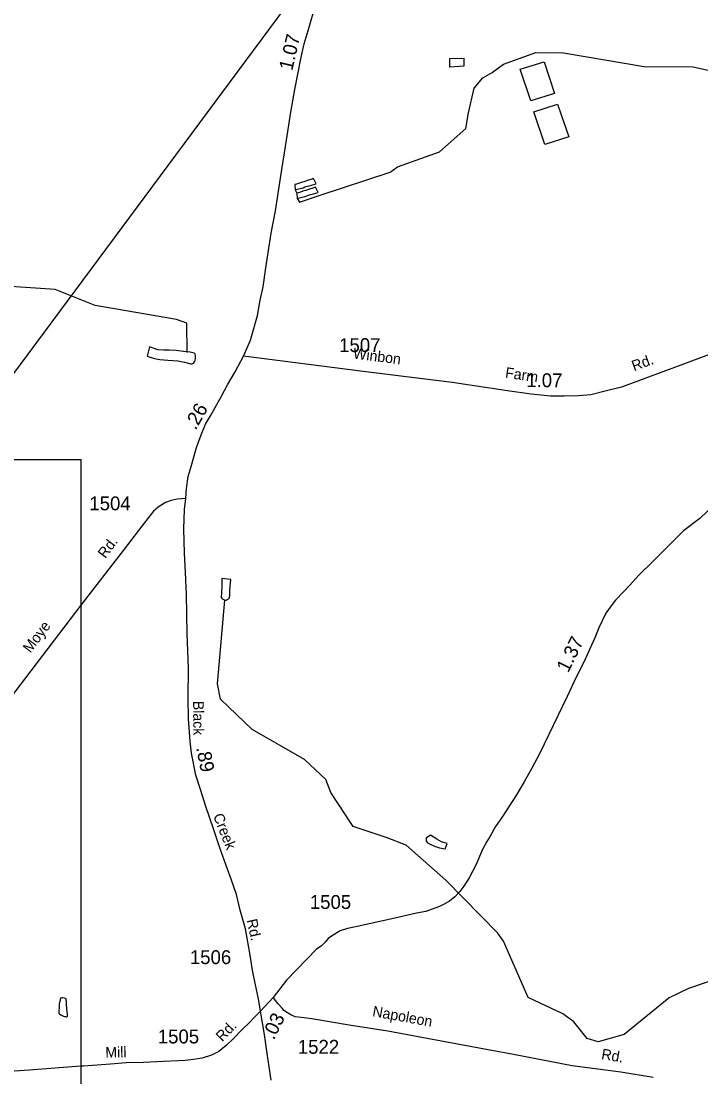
# Model space of a CAD drawing. Extents: x 2206922 to 2357709, y 510027 to 673830.
# Drawn here: x 2314671 to 2320787, y 656320 to 665825 of the extents above; entities that cross this region are included whole.
import ezdxf

# ---------------------------------------------------------------- set-up
doc = ezdxf.new("R2010")
doc.units = 0
for name, color, linetype in [('Exist Hydrographic Misc Water Feature', 7, 'Continuous'), ('Exist Road Secondary Mileage Hundredths English Label', 7, 'Continuous'), ('Exist Road Secondary Type 20 Attributed', 7, 'Continuous'), ('Exist Road Secondary Type 41 Attributed', 7, 'Continuous'), ('Exist Road Secondary Type 51 Attributed', 7, 'Continuous'), ('Exist Road Secondary Type 51 Label', 7, 'Continuous'), ('Exist Road Secondary Type 51 Number Label', 7, 'Continuous'), ('Exist Utilities Electrical Transmission Line', 7, 'Continuous'), ('Map Preparation Inset Cut Line', 7, 'Continuous')]:
    doc.layers.add(name, color=color, linetype=linetype)

msp = doc.modelspace()

# ---------------------------------------------------------------- linework, layer by layer
at = {"layer": 'Exist Hydrographic Misc Water Feature'}
for points in [[(2317154.2, 664228.2), (2317175.1, 664194.1), (2317352.6, 664254.4), (2317990, 664463.8), (2318056.5, 664514.5), (2318433.9, 664647.8), (2318671.7, 664857.1), (2318697, 664999.9), (2318747.8, 665222), (2318823.8, 665314), (2318909.5, 665361.5), (2319010.9, 665437.7), (2319302.6, 665542.4), (2319549.9, 665539.2), (2320277.1, 665416.4), (2320718.2, 665414.6), (2321186.1, 665308.8)], [(2318528.7, 665487.9), (2318653.8, 665490.9), (2318653.8, 665419.4), (2318528.7, 665410.4)], [(2318528.7, 665410.4), (2318528.7, 665487.9)], [(2319377.1, 665459.9), (2319469.1, 665174.4), (2319256.7, 665107.7), (2319161.5, 665393.3), (2319377.1, 665459.9)], [(2319497.6, 665076), (2319599.1, 664784.2), (2319383.5, 664714.4), (2319285.2, 665009.4), (2319497.6, 665076)], [(2317261.5, 664342.7), (2317284.9, 664347.6), (2317324.7, 664359.7), (2317300.6, 664407.4), (2317279, 664400.1), (2317247.3, 664390.3), (2317214.6, 664379.6), (2317189.2, 664371.4), (2317167.7, 664362.6), (2317149.2, 664357.6), (2317135, 664355.5), (2317136.4, 664306.4), (2317140, 664307.8), (2317146.4, 664308.5), (2317168.4, 664314.2), (2317193.3, 664321.3), (2317208.9, 664324.9), (2317223.8, 664331.8), (2317248, 664338.4), (2317261.5, 664342.7)], [(2317136.4, 664306.4), (2317152.8, 664277.2)], [(2317279.3, 664264.5), (2317302.7, 664269.4), (2317342.5, 664281.5), (2317318.3, 664329.2), (2317296.7, 664321.9), (2317265, 664312.1), (2317232.4, 664301.4), (2317206.9, 664293.2), (2317185.5, 664284.4), (2317167, 664279.4), (2317152.8, 664277.2), (2317154.2, 664228.2), (2317157.7, 664229.6), (2317164.1, 664230.3), (2317186.2, 664236), (2317211, 664243.1), (2317226.7, 664246.7), (2317241.6, 664253.6), (2317265.8, 664260.2), (2317279.3, 664264.5)], [(2316165, 662840.8), (2316162.1, 663106.5), (2316070, 663138.8), (2315336, 663263.3), (2314976.1, 663409.5), (2314534, 663437.5)], [(2316232.7, 662831.7), (2316228.6, 662835.6), (2316192.5, 662845.5), (2316132.6, 662850.9), (2316066.6, 662860), (2316002, 662863.2), (2315952.1, 662862.6), (2315900.5, 662866.3), (2315826, 662891.3), (2315805.3, 662807.2), (2315871.4, 662788), (2315919.3, 662778.3), (2315991.3, 662773.1), (2316081.5, 662766.1), (2316139.6, 662754.9), (2316197.8, 662739.7), (2316207.4, 662739.4), (2316215.4, 662741.8), (2316225.5, 662747.7), (2316231.4, 662757.7), (2316235.5, 662769.7), (2316239, 662793.8), (2316238.8, 662815.8), (2316236.6, 662827.9), (2316232.7, 662831.7)], [(2316505.1, 660612.8), (2316515, 660611.3), (2316532.8, 660621.2), (2316544.7, 660633.6), (2316548.4, 660653.3), (2316548.2, 660703.2), (2316559, 660797.3), (2316476.8, 660806.4), (2316477.2, 660744.8), (2316474.2, 660684.8), (2316470.7, 660636.6), (2316478.7, 660622.8), (2316495.1, 660616.7), (2316505.1, 660612.8)], [(2321321, 657333.3), (2320674.1, 657116.7), (2320500, 657030.9), (2320095, 656702.7), (2319863.1, 656634.2), (2319763, 656666.3), (2319644.1, 656815.7), (2319544, 656887.1), (2319234, 657035.3), (2319012.1, 657541.5), (2318961.1, 657614.9), (2318493.2, 658091.2), (2318134.3, 658405.9), (2317963.4, 658470.9), (2317659.1, 658573.5), (2317457, 658879.7), (2317414, 658996.1), (2317220, 659178.6), (2316751, 659448.3), (2316466.1, 659721.1), (2316438.7, 659857.9), (2316505.1, 660612.8)], [(2318504.4, 658420.4), (2318454.3, 658436.1), (2318410, 658459.4), (2318353.4, 658494.7), (2318315.5, 658468.3), (2318315.9, 658452.5), (2318315.9, 658444.4), (2318320, 658436.4), (2318328.2, 658426.7), (2318344.2, 658418.6), (2318390.6, 658397.4), (2318434.6, 658381.8), (2318486.5, 658372.4), (2318504.4, 658420.4)], [(2315075.4, 657023.1), (2315061.6, 657029.3), (2315045.6, 657030.8), (2315037.6, 657032.9), (2315025.8, 657028.6), (2315018.2, 656998.5), (2315014.5, 656978.7), (2315012.6, 656956.7), (2315012.6, 656934.4), (2315011.2, 656922.5), (2315010.8, 656910.7), (2315011.2, 656902.6), (2315011.2, 656892.4), (2315016.9, 656888.8), (2315029.4, 656878.8), (2315039.5, 656872.8), (2315051.2, 656867), (2315063.3, 656863.1), (2315071.3, 656863.1), (2315075.4, 656861.3), (2315081.3, 656861.6), (2315089.7, 656865.6), (2315087.5, 656881.4), (2315085, 656907.3), (2315083, 656927.5), (2315082.6, 656943.4), (2315080.3, 656965.2), (2315078.2, 656981.3), (2315078.5, 656997.1), (2315077.8, 657007.3), (2315075.4, 657023.1)]]:
    msp.add_lwpolyline(points, dxfattribs=at)
at = {"layer": 'Exist Road Secondary Type 20 Attributed'}
msp.add_lwpolyline([(2320357.6, 656313.7), (2320065.6, 656360.7), (2319627.6, 656419.1), (2319100.8, 656521.2), (2318710, 656594.4), (2318372.1, 656657), (2317969.6, 656732.2), (2317623.4, 656786.4), (2317304.3, 656840.7), (2317216.7, 656851.1), (2317137.5, 656861.5), (2317097.9, 656878.2), (2317067.8, 656897.3), (2317035.6, 656918.8), (2317018.6, 656939.8), (2316983.1, 656977.4), (2316939.3, 657035.8)], dxfattribs=at)
at = {"layer": 'Exist Road Secondary Type 41 Attributed'}
msp.add_lwpolyline([(2316153.2, 661526.6), (2316074.7, 661522.3), (2316021.2, 661510.1), (2315970.7, 661492.5), (2315904.7, 661448.4), (2315860.7, 661413.2), (2315807.9, 661345), (2315726.5, 661239.3), (2315590.1, 661058.8), (2315207, 660566), (2314066.6, 659068.9)], dxfattribs=at)
at = {"layer": 'Exist Road Secondary Type 51 Attributed'}
msp.add_line((2316939.3, 657035.8), (2316824.7, 656911), dxfattribs=at)
for points in [[(2316670.4, 662810), (2316703.7, 662882.4), (2316734.8, 662952.7), (2316758, 663036.8), (2316796.4, 663175.2), (2316823, 663313.5), (2316847.6, 663431.8), (2316871.8, 663603.8), (2316896.1, 663760), (2316920.4, 663916.2), (2316959.2, 664117), (2317011.3, 664451.6), (2317057.9, 664754.6), (2317096.3, 665004.2), (2317134.6, 665208.5), (2317186.7, 665485.5), (2317218, 665620.5), (2317262.3, 665771), (2317320.1, 665967.6)], [(2321033.4, 662886.9), (2320629.1, 662736.6), (2320073.8, 662530.7), (2319914.1, 662491), (2319796.5, 662461.8), (2319684.7, 662450.7), (2319556.8, 662447.3), (2319435, 662448), (2319260.8, 662466.1), (2319046.6, 662497.8), (2318548, 662570.4), (2317749.5, 662671.7), (2316670.4, 662810)], [(2316153.2, 661526.6), (2316159.8, 661616.8), (2316175.2, 661724.7), (2316201.6, 661814.9), (2316247.8, 661986.6), (2316289.6, 662098.9), (2316331.4, 662195.7), (2316375.4, 662272.7), (2316474.4, 662447.7), (2316527.3, 662550.7), (2316597.9, 662667.4), (2316648.8, 662763.9), (2316670.4, 662810)], [(2316824.7, 656911), (2316805.9, 657021.6), (2316778.8, 657148.9), (2316753.7, 657280.4), (2316728.7, 657434.8), (2316691.2, 657653.9), (2316643.2, 657820.9), (2316607.8, 657960.7), (2316561.2, 658099.3), (2316528.1, 658188.8), (2316458.1, 658382), (2316405.5, 658544), (2316332.5, 658752.7), (2316285.4, 658905.8), (2316243.3, 659037.3), (2316205.2, 659233.7), (2316192.7, 659342.2), (2316178.1, 659542.6), (2316174, 659730.4), (2316176, 659997.5), (2316165.6, 660312.6), (2316159.4, 660659.1), (2316151, 660863.6), (2316141.3, 661034.4), (2316135.7, 661252.8), (2316141.3, 661428.1), (2316153.2, 661526.6)], [(2320968.9, 661529.5), (2320776.4, 661346.7), (2320631.4, 661235.3), (2320477.1, 661083.8), (2320354.5, 660960.6), (2320229.9, 660837.4), (2320144.9, 660742.5), (2320091.5, 660687.9), (2320018.4, 660611.1), (2319981, 660560.8), (2319931.7, 660494.2), (2319867.1, 660361.5), (2319832, 660273.3), (2319730.5, 660048.3), (2319666, 659917.7), (2319583.8, 659744.9), (2319335.7, 659228.5), (2319265.1, 659099.8), (2319196.4, 658977.2), (2319127.6, 658860.4), (2319001.8, 658665.2), (2318938.8, 658572.6), (2318891.8, 658488.1), (2318862.3, 658439.7), (2318823.1, 658367.5), (2318760.6, 658224.7), (2318702, 658112.3), (2318652.8, 658037.7), (2318617.3, 657989.4), (2318573.9, 657940.9), (2318526.2, 657902.5), (2318478.6, 657874), (2318434.8, 657853.4), (2318311.3, 657810.2), (2318229.1, 657794.6), (2318020.6, 657744.5), (2317830.8, 657702.8), (2317708.3, 657676.4), (2317606.5, 657655.2), (2317540.9, 657636), (2317472.2, 657591.3), (2317432.5, 657564.9), (2317405.3, 657532.2), (2317369.8, 657495.8), (2317328.6, 657469.7), (2317060, 657189.8), (2316939.3, 657035.8)], [(2316824.7, 656911), (2316774.3, 656860.2), (2316723, 656807.5), (2316663.5, 656749.1), (2316578.7, 656662.1), (2316517.2, 656603.5), (2316449.8, 656548.8), (2316384.2, 656514.1), (2316300.6, 656489.3), (2316222.2, 656475.1), (2316147.4, 656467.8), (2316087.2, 656464.1), (2315952.2, 656458.7), (2315771.6, 656449.5), (2315616.5, 656445.9), (2315476, 656434.9), (2315233.4, 656416.7), (2315207, 656414.8), (2314744.4, 656381.1), (2314346.7, 656353.7)], [(2316920.6, 656289.1), (2316885.9, 656529.5), (2316862.2, 656700.2), (2316824.7, 656911)]]:
    msp.add_lwpolyline(points, dxfattribs=at)
at = {"layer": 'Exist Utilities Electrical Transmission Line'}
msp.add_line((2314028.7, 661877.2), (2317507.9, 666570.2), dxfattribs=at)
at = {"layer": 'Map Preparation Inset Cut Line'}
for p, q in [((2315207, 660566), (2315207, 656414.8)), ((2315207, 656414.8), (2315207, 648588.3))]:
    msp.add_line(p, q, dxfattribs=at)
msp.add_lwpolyline([(2314028.7, 661877.2), (2315207, 661877.2), (2315207, 660566)], dxfattribs=at)

# ---------------------------------------------------------------- texts
at = {"layer": 'Exist Road Secondary Mileage Hundredths English Label'}
for s, rotation, p in [('1.07', 76.96371, (2317110.4, 665373.9)), ('1.07', 359.66973, (2319215.3, 662530.3)), ('.26', 60.27115, (2316241, 662136.6)), ('1.37', 63.71718, (2319593, 659953.1)), ('.89', 280.95667, (2316245.9, 659282.8)), ('.03', 63.71718, (2316944.9, 656646.6))]:
    msp.add_text(s, height=125, rotation=rotation, dxfattribs=at).set_placement(p)
at = {"layer": 'Exist Road Secondary Type 51 Label'}
for s, rotation, p in [('Winbon', 352.76995, (2317654.4, 662788.4)), ('Rd.', 20.34415, (2320185.1, 662672.3)), ('Farm', 351.58187, (2319021.8, 662616)), ('Rd.', 52.94441, (2315428.3, 660981.1)), ('Moye', 52.98299, (2314754.5, 660130.7)), ('Black', 270.38508, (2316218.6, 659705.2)), ('Creek', 291.68733, (2316396.3, 658670.6)), ('Rd.', 282.41527, (2316699.3, 657731.1)), ('Napoleon', 349.82267, (2317826.8, 656866.7)), ('Rd.', 45.73414, (2316479.9, 656631.3)), ('Mill', 1.39526, (2315429.8, 656492.7)), ('Rd.', 350.21095, (2319886.3, 656481.3))]:
    msp.add_text(s, height=95, rotation=rotation, dxfattribs=at).set_placement(p)
at = {"layer": 'Exist Road Secondary Type 51 Number Label'}
for s, p in [('1507', (2317532.2, 662845.5)), ('1504', (2315285.1, 661420.7)), ('1505', (2317268.6, 657831.8)), ('1506', (2316189.4, 657335)), ('1505', (2315900.7, 656621)), ('1522', (2317160.5, 656527.9))]:
    msp.add_text(s, height=125, dxfattribs=at).set_placement(p)

doc.saveas('drawing.dxf')
